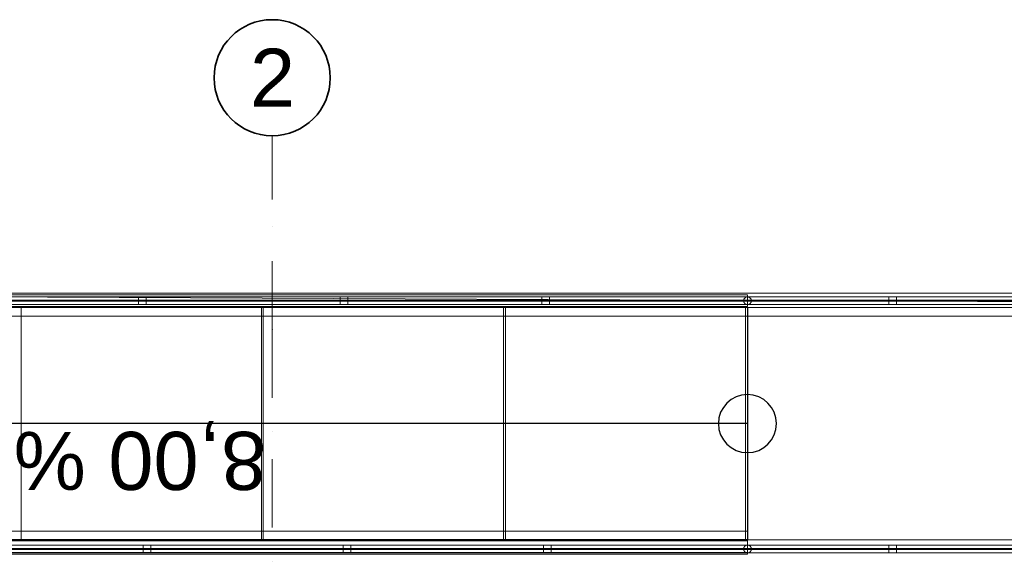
# Model space of a CAD drawing. Header units: millimetres. Extents: x -1465 to 393277, y -3788 to 454312.
# Tile 908 of 958: x 356109 to 361193, y 371280 to 374057. Entities that reach past the tile are written whole.
import ezdxf

# ---------------------------------------------------------------- set-up
doc = ezdxf.new("R2010")
doc.units = ezdxf.units.MM
doc.linetypes.add('Kropki i Kreski', pattern=[6.702778, 3.527778, -1.763889, 0, -1.411111])
for name, color, linetype in [('balustrada', 8, 'Continuous'), ('Konstrukcja - Belki', 8, 'Continuous'), ('Konstrukcja - Siatka mod', 8, 'Continuous'), ('Konstrukcja - Stropy', 8, 'Continuous'), ('z JAN', 8, 'Continuous')]:
    doc.layers.add(name, color=color, linetype=linetype)
doc.styles.add('STYL_AUTOMATYCZNY_1', font='ARIALN.TTF')

msp = doc.modelspace()

# ---------------------------------------------------------------- linework, layer by layer
at = {"color": 8, "linetype": 'Continuous', "lineweight": 25, "ltscale": 100}
for p, q in [((359867, 372570.6), (353617, 372570.6)), ((359867, 372570.6), (359867, 371370.6)), ((359867, 371970.6), (353617, 371970.6)), ((359867, 371370.6), (353617, 371370.6))]:
    msp.add_line(p, q, dxfattribs=at)
at = {"color": 8, "linetype": 'Continuous', "lineweight": 25, "ltscale": 100, "flags": 128}
msp.add_lwpolyline([(359717, 371970.6, 1), (360017, 371970.6, 1)], format="xyb", close=True, dxfattribs=at)
at = {"layer": 'balustrada', "color": 8, "linetype": 'Continuous', "lineweight": 13, "ltscale": 100}
for p, q in [((359867, 372625.1), (353617, 372625.1)), ((359867, 372625.1), (353617, 372625.1)), ((359867, 372625.1), (353617, 372625.1)), ((361367, 372625.1), (359867, 372625.1)), ((361367, 372625.1), (359867, 372625.1)), ((361367, 372625.1), (359867, 372625.1)), ((359867, 372607.6), (353617, 372607.6)), ((359867, 372607.6), (353617, 372607.6)), ((359867, 372607.6), (353617, 372607.6)), ((359867, 372607.6), (353617, 372607.6)), ((353617, 372602.6), (359867, 372602.6)), ((353617, 372602.6), (359867, 372602.6)), ((353617, 372602.6), (359867, 372602.6)), ((353617, 372602.6), (359867, 372602.6)), ((353617, 372585.1), (359867, 372585.1)), ((353617, 372585.1), (359867, 372585.1)), ((353617, 372585.1), (359867, 372585.1)), ((361367, 372607.6), (359867, 372607.6)), ((361367, 372607.6), (359867, 372607.6)), ((361367, 372607.6), (359867, 372607.6)), ((361367, 372607.6), (359867, 372607.6)), ((359867, 372602.6), (361367, 372602.6)), ((359867, 372602.6), (361367, 372602.6)), ((359867, 372602.6), (361367, 372602.6)), ((359867, 372602.6), (361367, 372602.6)), ((359867, 372585.1), (361367, 372585.1)), ((359867, 372585.1), (361367, 372585.1)), ((359867, 372585.1), (361367, 372585.1)), ((359867, 371342.6), (353645, 371342.6)), ((359867, 371342.6), (353645, 371342.6)), ((359867, 371342.6), (353645, 371342.6)), ((359867, 371325.1), (353662.5, 371325.1)), ((359867, 371325.1), (353662.5, 371325.1)), ((359867, 371325.1), (353662.5, 371325.1)), ((359867, 371325.1), (353662.5, 371325.1)), ((353667.5, 371320.1), (359867, 371320.1)), ((353667.5, 371320.1), (359867, 371320.1)), ((353667.5, 371320.1), (359867, 371320.1)), ((353667.5, 371320.1), (359867, 371320.1)), ((361367, 371342.6), (359867, 371342.6)), ((361367, 371342.6), (359867, 371342.6)), ((361367, 371342.6), (359867, 371342.6)), ((361367, 371325.1), (359867, 371325.1)), ((361367, 371325.1), (359867, 371325.1)), ((361367, 371325.1), (359867, 371325.1)), ((361367, 371325.1), (359867, 371325.1)), ((359867, 371320.1), (361367, 371320.1)), ((359867, 371320.1), (361367, 371320.1)), ((359867, 371320.1), (361367, 371320.1)), ((359867, 371320.1), (361367, 371320.1)), ((353685, 371302.6), (359867, 371302.6)), ((353685, 371302.6), (359867, 371302.6)), ((353685, 371302.6), (359867, 371302.6)), ((359867, 371302.6), (361367, 371302.6)), ((359867, 371302.6), (361367, 371302.6)), ((359867, 371302.6), (361367, 371302.6))]:
    msp.add_line(p, q, dxfattribs=at)
at = {"layer": 'balustrada', "color": 8, "linetype": 'Continuous', "lineweight": 13, "ltscale": 100, "flags": 128}
for points in [[(356762, 372585.1), (356762, 372625.1), (356722, 372625.1), (356722, 372585.1)], [(357803.7, 372585.1), (357803.7, 372625.1), (357763.7, 372625.1), (357763.7, 372585.1)], [(358845.4, 372585.1), (358845.4, 372625.1), (358805.4, 372625.1), (358805.4, 372585.1)], [(360637, 372585.1), (360637, 372625.1), (360597, 372625.1), (360597, 372585.1)], [(356746, 371342.6), (356746, 371302.6), (356786, 371302.6), (356786, 371342.6)], [(357779.7, 371342.6), (357779.7, 371302.6), (357819.7, 371302.6), (357819.7, 371342.6)], [(358813.4, 371342.6), (358813.4, 371302.6), (358853.4, 371302.6), (358853.4, 371342.6)], [(360597, 371342.6), (360597, 371302.6), (360637, 371302.6), (360637, 371342.6)]]:
    msp.add_lwpolyline(points, close=True, dxfattribs=at)
for points in [[(359867, 372625.1, 1), (359867, 372585.1, 1)], [(359867, 371302.6, 1), (359867, 371342.6, 1)]]:
    msp.add_lwpolyline(points, format="xyb", close=True, dxfattribs=at)
at = {"layer": 'balustrada', "color": 8, "linetype": 'Continuous', "lineweight": 18, "ltscale": 100, "flags": 128}
for points in [[(357357, 371370.6), (357357, 372570.6), (356117, 372570.6), (356117, 371370.6)], [(358607, 371370.6), (358607, 372570.6), (357367, 372570.6), (357367, 371370.6)], [(359857, 371370.6), (359857, 372570.6), (358617, 372570.6), (358617, 371370.6)], [(361367, 371370.6), (361367, 372570.6), (359867, 372570.6), (359867, 371370.6)]]:
    msp.add_lwpolyline(points, close=True, dxfattribs=at)
at = {"layer": 'Konstrukcja - Belki', "color": 8, "linetype": 'Continuous', "lineweight": 13, "ltscale": 100}
for p, q in [((359867, 372635.1), (353617, 372635.1)), ((359867, 372645.1), (353621.1, 372645.1)), ((359867, 372645.1), (361367, 372645.1)), ((359867, 372635.1), (359867, 372575.1)), ((359867, 372575.1), (353617, 372575.1)), ((359867, 372525.1), (353621.1, 372525.1)), ((359867, 372525.1), (361367, 372525.1)), ((359867, 371415.6), (353617, 371415.6)), ((359867, 371415.6), (359867, 371295.6)), ((359867, 371364.7), (353617, 371364.7)), ((359867, 371364.7), (359867, 371304.7)), ((359867, 371304.7), (353617, 371304.7)), ((359867, 371295.6), (353617, 371295.6))]:
    msp.add_line(p, q, dxfattribs=at)
at = {"layer": 'Konstrukcja - Siatka mod', "color": 8, "linetype": 'Kropki i Kreski', "lineweight": 13, "ltscale": 100}
for q in [(357412.9, 373457), (357412.9, 355492.2)]:
    msp.add_line((357412.9, 372457), q, dxfattribs=at)
at = {"layer": 'Konstrukcja - Siatka mod', "color": 8, "linetype": 'Continuous', "lineweight": 35, "ltscale": 100}
msp.add_circle((357412.9, 373757), 300, dxfattribs=at)
at = {"layer": 'Konstrukcja - Siatka mod', "color": 8, "linetype": 'Kropki i Kreski', "lineweight": 13, "ltscale": 100}
msp.add_point((357412.9, 372457), dxfattribs=at)
msp.add_point((357412.9, 372457), dxfattribs=at)
at = {"layer": 'Konstrukcja - Stropy', "color": 8, "linetype": 'Continuous', "lineweight": 13, "ltscale": 100, "flags": 128}
msp.add_lwpolyline([(359867, 371370.6), (361367, 371370.6), (361367, 372570.6), (359867, 372570.6)], close=True, dxfattribs=at)
at = {"layer": 'z JAN', "color": 8, "linetype": 'Continuous', "lineweight": 13, "ltscale": 100, "flags": 128}
msp.add_lwpolyline([(351818.2, 372644.7), (365117, 372582.4), (365117, 371188.9), (352968, 371188.9), (351811.7, 371188.9)], close=True, dxfattribs=at)

# ---------------------------------------------------------------- texts
at = {"color": 8, "linetype": 'Continuous', "lineweight": 25, "insert": (357382.5, 371805.8), "char_height": 300, "attachment_point": 4, "rotation": 180, "style": 'STYL_AUTOMATYCZNY_1'}
msp.add_mtext('\\A1;{\\pql;\\fArial|b0|i0|c238|p0;\\W1.000000;8,00 %}', dxfattribs=at)
at = {"layer": 'Konstrukcja - Siatka mod', "color": 8, "linetype": 'Continuous', "lineweight": 13, "insert": (357298.4, 373907), "char_height": 300, "attachment_point": 1, "style": 'STYL_AUTOMATYCZNY_1'}
msp.add_mtext('\\A1;{\\pql;\\pt0;\\fArial|b0|i0|c238|p0;\\W1.000000;2}', dxfattribs=at)

doc.saveas('drawing.dxf')
